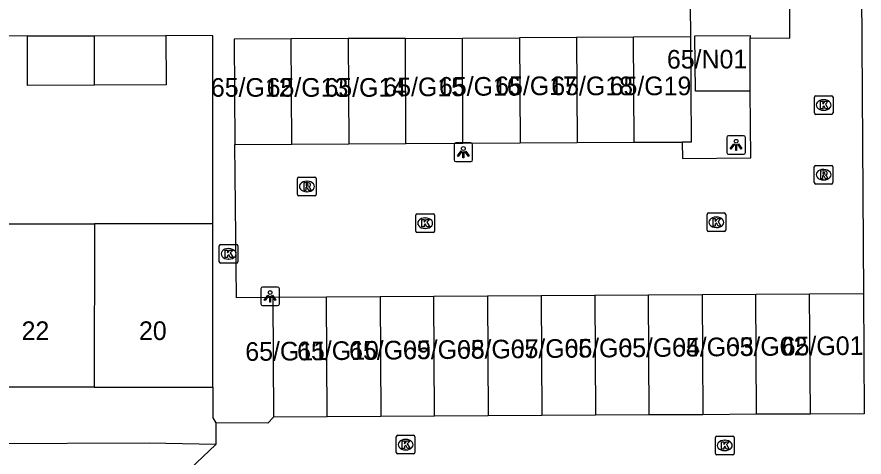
# Model space of a CAD drawing. Extents: x 160732 to 162105, y 387428 to 388479.
# Drawn here: x 161398.36 to 161443.83, y 388169.03 to 388192.64 of the extents above; entities that cross this region are included whole.
import ezdxf

# ---------------------------------------------------------------- set-up
doc = ezdxf.new("R2010")
doc.units = 0
for name, color, linetype in [('IMGEO_Kolk', 7, 'Continuous'), ('IMGEO_Lichtpunt', 7, 'Continuous'), ('IMGEO_Pand', 7, 'Continuous'), ('IMGEO_Pand_nummerreeks', 7, 'Continuous'), ('IMGEO_Rijbaan_lokaal_open', 7, 'Continuous'), ('IMGEO_Rioolput', 7, 'Continuous'), ('IMGEO_Voetpad_open', 7, 'Continuous')]:
    doc.layers.add(name, color=color, linetype=linetype)

msp = doc.modelspace()

# ---------------------------------------------------------------- linework, layer by layer
at = {"layer": 'IMGEO_Kolk'}
for p, q in [((161441.165, 388187.486), (161441.165, 388188.338)), ((161441.24, 388188.412), (161442.092, 388188.412)), ((161442.166, 388188.338), (161442.166, 388187.486)), ((161441.653, 388188.192), (161441.678, 388188.192)), ((161441.676, 388187.632), (161441.651, 388187.632)), ((161442.092, 388187.412), (161441.24, 388187.412)), ((161419.773, 388181.148), (161419.773, 388182)), ((161419.848, 388182.074), (161420.7, 388182.074)), ((161420.774, 388182), (161420.774, 388181.148)), ((161435.401, 388181.195), (161435.401, 388182.047)), ((161435.476, 388182.121), (161436.328, 388182.121)), ((161436.402, 388182.047), (161436.402, 388181.195)), ((161420.261, 388181.854), (161420.286, 388181.854)), ((161435.889, 388181.901), (161435.914, 388181.901)), ((161420.7, 388181.074), (161419.848, 388181.074)), ((161420.284, 388181.294), (161420.259, 388181.294)), ((161436.328, 388181.121), (161435.476, 388181.121)), ((161435.912, 388181.341), (161435.887, 388181.341)), ((161409.221, 388179.503), (161409.221, 388180.355)), ((161409.296, 388180.429), (161410.148, 388180.429)), ((161409.709, 388180.209), (161409.734, 388180.209)), ((161410.222, 388180.355), (161410.222, 388179.503)), ((161410.148, 388179.429), (161409.296, 388179.429)), ((161409.732, 388179.649), (161409.707, 388179.649)), ((161418.798, 388170.195), (161419.65, 388170.195)), ((161435.928, 388170.152), (161436.78, 388170.152)), ((161418.723, 388169.269), (161418.723, 388170.121)), ((161419.211, 388169.975), (161419.236, 388169.975)), ((161419.724, 388170.121), (161419.724, 388169.269)), ((161435.853, 388169.226), (161435.853, 388170.078)), ((161436.341, 388169.932), (161436.366, 388169.932)), ((161436.854, 388170.078), (161436.854, 388169.226)), ((161419.234, 388169.415), (161419.209, 388169.415)), ((161436.364, 388169.372), (161436.339, 388169.372)), ((161419.65, 388169.195), (161418.798, 388169.195)), ((161436.78, 388169.152), (161435.928, 388169.152))]:
    msp.add_line(p, q, dxfattribs=at)
for points in [[(161441.165, 388187.486), (161441.165, 388188.338)], [(161441.24, 388188.412), (161442.092, 388188.412)], [(161442.166, 388188.338), (161442.166, 388187.486)], [(161441.486, 388188.112), (161441.609, 388188.112), (161441.609, 388187.961), (161441.739, 388188.112), (161441.903, 388188.112), (161441.757, 388187.961), (161441.91, 388187.712), (161441.758, 388187.712), (161441.673, 388187.876), (161441.609, 388187.809), (161441.609, 388187.712), (161441.486, 388187.712), (161441.486, 388188.112)], [(161442.092, 388187.412), (161441.24, 388187.412)], [(161419.773, 388181.148), (161419.773, 388182)], [(161419.848, 388182.074), (161420.7, 388182.074)], [(161420.774, 388182), (161420.774, 388181.148)], [(161435.401, 388181.195), (161435.401, 388182.047)], [(161435.476, 388182.121), (161436.328, 388182.121)], [(161436.402, 388182.047), (161436.402, 388181.195)], [(161420.094, 388181.774), (161420.217, 388181.774), (161420.217, 388181.623), (161420.347, 388181.774), (161420.511, 388181.774), (161420.365, 388181.623), (161420.518, 388181.374), (161420.366, 388181.374), (161420.281, 388181.538), (161420.217, 388181.471), (161420.217, 388181.374), (161420.094, 388181.374), (161420.094, 388181.774)], [(161435.722, 388181.821), (161435.845, 388181.821), (161435.845, 388181.67), (161435.975, 388181.821), (161436.139, 388181.821), (161435.993, 388181.67), (161436.146, 388181.421), (161435.994, 388181.421), (161435.909, 388181.585), (161435.845, 388181.518), (161435.845, 388181.421), (161435.722, 388181.421), (161435.722, 388181.821)], [(161420.7, 388181.074), (161419.848, 388181.074)], [(161436.328, 388181.121), (161435.476, 388181.121)], [(161409.221, 388179.503), (161409.221, 388180.355)], [(161409.296, 388180.429), (161410.148, 388180.429)], [(161410.222, 388180.355), (161410.222, 388179.503)], [(161409.542, 388180.129), (161409.665, 388180.129), (161409.665, 388179.978), (161409.795, 388180.129), (161409.959, 388180.129), (161409.813, 388179.978), (161409.966, 388179.729), (161409.814, 388179.729), (161409.729, 388179.893), (161409.665, 388179.826), (161409.665, 388179.729), (161409.542, 388179.729), (161409.542, 388180.129)], [(161410.148, 388179.429), (161409.296, 388179.429)], [(161418.798, 388170.195), (161419.65, 388170.195)], [(161435.928, 388170.152), (161436.78, 388170.152)], [(161418.723, 388169.269), (161418.723, 388170.121)], [(161419.044, 388169.895), (161419.167, 388169.895), (161419.167, 388169.744), (161419.297, 388169.895), (161419.461, 388169.895), (161419.315, 388169.744), (161419.468, 388169.495), (161419.316, 388169.495), (161419.231, 388169.659), (161419.167, 388169.592), (161419.167, 388169.495), (161419.044, 388169.495), (161419.044, 388169.895)], [(161419.724, 388170.121), (161419.724, 388169.269)], [(161435.853, 388169.226), (161435.853, 388170.078)], [(161436.174, 388169.852), (161436.297, 388169.852), (161436.297, 388169.701), (161436.427, 388169.852), (161436.591, 388169.852), (161436.445, 388169.701), (161436.598, 388169.452), (161436.446, 388169.452), (161436.361, 388169.616), (161436.297, 388169.549), (161436.297, 388169.452), (161436.174, 388169.452), (161436.174, 388169.852)], [(161436.854, 388170.078), (161436.854, 388169.226)], [(161419.65, 388169.195), (161418.798, 388169.195)], [(161436.78, 388169.152), (161435.928, 388169.152)]]:
    msp.add_lwpolyline(points, dxfattribs=at)
for centre, start, end in [((161441.242, 388188.336), 91.552, 178.448), ((161441.242, 388188.336), 91.552, 178.448), ((161442.09, 388188.336), 1.552, 88.448), ((161442.09, 388188.336), 1.552, 88.448), ((161441.242, 388187.488), 181.552, 268.448), ((161441.242, 388187.488), 181.552, 268.448), ((161442.09, 388187.488), 271.552, 358.448), ((161442.09, 388187.488), 271.552, 358.448), ((161419.85, 388181.998), 91.552, 178.448), ((161419.85, 388181.998), 91.552, 178.448), ((161420.698, 388181.998), 1.552, 88.448), ((161420.698, 388181.998), 1.552, 88.448), ((161435.478, 388182.045), 91.552, 178.448), ((161435.478, 388182.045), 91.552, 178.448), ((161436.326, 388182.045), 1.552, 88.448), ((161436.326, 388182.045), 1.552, 88.448), ((161419.85, 388181.15), 181.552, 268.448), ((161419.85, 388181.15), 181.552, 268.448), ((161420.698, 388181.15), 271.552, 358.448), ((161420.698, 388181.15), 271.552, 358.448), ((161435.478, 388181.197), 181.552, 268.448), ((161435.478, 388181.197), 181.552, 268.448), ((161436.326, 388181.197), 271.552, 358.448), ((161436.326, 388181.197), 271.552, 358.448), ((161409.298, 388180.353), 91.552, 178.448), ((161409.298, 388180.353), 91.552, 178.448), ((161410.146, 388180.353), 1.552, 88.448), ((161410.146, 388180.353), 1.552, 88.448), ((161409.298, 388179.505), 181.552, 268.448), ((161409.298, 388179.505), 181.552, 268.448), ((161410.146, 388179.505), 271.552, 358.448), ((161410.146, 388179.505), 271.552, 358.448), ((161418.8, 388170.119), 91.552, 178.448), ((161418.8, 388170.119), 91.552, 178.448), ((161419.648, 388170.119), 1.552, 88.448), ((161419.648, 388170.119), 1.552, 88.448), ((161435.93, 388170.076), 91.552, 178.448), ((161435.93, 388170.076), 91.552, 178.448), ((161436.778, 388170.076), 1.552, 88.448), ((161436.778, 388170.076), 1.552, 88.448), ((161418.8, 388169.271), 181.552, 268.448), ((161418.8, 388169.271), 181.552, 268.448), ((161419.648, 388169.271), 271.552, 358.448), ((161419.648, 388169.271), 271.552, 358.448), ((161435.93, 388169.228), 181.552, 268.448), ((161435.93, 388169.228), 181.552, 268.448), ((161436.778, 388169.228), 271.552, 358.448), ((161436.778, 388169.228), 271.552, 358.448)]:
    msp.add_arc(centre, 0.0765, start, end, dxfattribs=at)
for centre, major_axis, ratio, start_param, end_param in [((161441.652, 388187.912), (-0.387, 0.002), 0.722429, 4.712389, 7.853982), ((161441.677, 388187.912), (-0.39, 0.002), 0.717154, 1.570796, 4.712389), ((161420.26, 388181.574), (-0.387, 0.002), 0.722429, 4.712389, 7.853982), ((161420.285, 388181.574), (-0.39, 0.002), 0.717154, 1.570796, 4.712389), ((161435.888, 388181.621), (-0.387, 0.002), 0.722429, 4.712389, 7.853982), ((161435.913, 388181.621), (-0.39, 0.002), 0.717154, 1.570796, 4.712389), ((161409.708, 388179.929), (-0.387, 0.002), 0.722429, 4.712389, 7.853982), ((161409.733, 388179.929), (-0.39, 0.002), 0.717154, 1.570796, 4.712389), ((161419.21, 388169.695), (-0.387, 0.002), 0.722429, 4.712389, 7.853982), ((161419.235, 388169.695), (-0.39, 0.002), 0.717154, 1.570796, 4.712389), ((161436.34, 388169.652), (-0.387, 0.002), 0.722429, 4.712389, 7.853982), ((161436.365, 388169.652), (-0.39, 0.002), 0.717154, 1.570796, 4.712389)]:
    msp.add_ellipse(centre, major_axis=major_axis, ratio=ratio, start_param=start_param, end_param=end_param, dxfattribs=at)
at = {"layer": 'IMGEO_Lichtpunt'}
for p, q in [((161436.462, 388186.173), (161436.462, 388185.366)), ((161436.462, 388186.173), (161436.462, 388185.366)), ((161437.364, 388186.268), (161436.556, 388186.268)), ((161437.364, 388186.268), (161436.556, 388186.268)), ((161437.458, 388185.366), (161437.458, 388186.173)), ((161437.458, 388185.366), (161437.458, 388186.173)), ((161421.824, 388185.782), (161421.824, 388184.975)), ((161421.824, 388185.782), (161421.824, 388184.975)), ((161422.726, 388185.877), (161421.918, 388185.877)), ((161422.726, 388185.877), (161421.918, 388185.877)), ((161422.82, 388184.975), (161422.82, 388185.782)), ((161422.82, 388184.975), (161422.82, 388185.782)), ((161436.556, 388185.272), (161437.364, 388185.272)), ((161436.556, 388185.272), (161437.364, 388185.272)), ((161421.918, 388184.881), (161422.726, 388184.881)), ((161421.918, 388184.881), (161422.726, 388184.881)), ((161411.453, 388178.052), (161411.453, 388177.245)), ((161411.453, 388178.052), (161411.453, 388177.245)), ((161412.355, 388178.147), (161411.547, 388178.147)), ((161412.355, 388178.147), (161411.547, 388178.147)), ((161412.449, 388177.245), (161412.449, 388178.052)), ((161412.449, 388177.245), (161412.449, 388178.052)), ((161411.547, 388177.151), (161412.355, 388177.151)), ((161411.547, 388177.151), (161412.355, 388177.151))]:
    msp.add_line(p, q, dxfattribs=at)
for points in [[(161436.836, 388185.837), (161436.875, 388185.809), (161436.687, 388185.547), (161436.649, 388185.574), (161436.836, 388185.837)], [(161436.938, 388185.789), (161436.985, 388185.789), (161436.985, 388185.467), (161436.938, 388185.467), (161436.938, 388185.789)], [(161437.048, 388185.809), (161437.086, 388185.836), (161437.273, 388185.574), (161437.234, 388185.546), (161437.048, 388185.809)], [(161422.198, 388185.446), (161422.237, 388185.418), (161422.049, 388185.156), (161422.011, 388185.183), (161422.198, 388185.446)], [(161422.3, 388185.398), (161422.347, 388185.398), (161422.347, 388185.076), (161422.3, 388185.076), (161422.3, 388185.398)], [(161422.41, 388185.418), (161422.448, 388185.445), (161422.635, 388185.183), (161422.596, 388185.155), (161422.41, 388185.418)], [(161411.827, 388177.716), (161411.866, 388177.688), (161411.678, 388177.426), (161411.64, 388177.453), (161411.827, 388177.716)], [(161411.929, 388177.668), (161411.976, 388177.668), (161411.976, 388177.346), (161411.929, 388177.346), (161411.929, 388177.668)], [(161412.039, 388177.688), (161412.077, 388177.715), (161412.264, 388177.453), (161412.225, 388177.425), (161412.039, 388177.688)]]:
    msp.add_lwpolyline(points, dxfattribs=at)
for centre in [(161436.961, 388185.971), (161422.323, 388185.58), (161411.952, 388177.85)]:
    msp.add_circle(centre, 0.0994, dxfattribs=at)
for centre, start, end in [((161436.556, 388186.173), 90, 180), ((161436.556, 388186.173), 90, 180), ((161437.364, 388186.173), 0, 90), ((161437.364, 388186.173), 0, 90), ((161421.918, 388185.782), 90, 180), ((161421.918, 388185.782), 90, 180), ((161422.726, 388185.782), 0, 90), ((161422.726, 388185.782), 0, 90), ((161436.556, 388185.366), 180, 270), ((161436.556, 388185.366), 180, 270), ((161437.364, 388185.366), 270, 0), ((161437.364, 388185.366), 270, 360), ((161421.918, 388184.975), 180, 270), ((161421.918, 388184.975), 180, 270), ((161422.726, 388184.975), 270, 0), ((161422.726, 388184.975), 270, 360), ((161411.547, 388178.052), 90, 180), ((161411.547, 388178.052), 90, 180), ((161412.355, 388178.052), 0, 90), ((161412.355, 388178.052), 0, 90), ((161411.547, 388177.245), 180, 270), ((161411.547, 388177.245), 180, 270), ((161412.355, 388177.245), 270, 0), ((161412.355, 388177.245), 270, 360)]:
    msp.add_arc(centre, 0.0946, start, end, dxfattribs=at)
at = {"layer": 'IMGEO_Pand'}
for points in [[(161398.928, 388191.616), (161402.518, 388191.628)], [(161402.518, 388188.979), (161398.937, 388188.967), (161398.928, 388191.616)], [(161402.518, 388191.628), (161406.356, 388191.641)], [(161406.356, 388191.641), (161406.364, 388188.992), (161402.518, 388188.979)], [(161402.518, 388188.979), (161402.518, 388191.628)], [(161422.27, 388191.506), (161425.331, 388191.524)], [(161428.392, 388191.541), (161425.331, 388191.524)], [(161425.331, 388191.524), (161425.363, 388185.877)], [(161431.453, 388191.558), (161428.392, 388191.541)], [(161428.392, 388191.541), (161428.424, 388185.894)], [(161434.514, 388191.575), (161431.453, 388191.558)], [(161431.485, 388185.911), (161431.453, 388191.558)], [(161434.514, 388191.575), (161434.546, 388185.928), (161434.074, 388185.925)], [(161437.716, 388188.662), (161434.774, 388188.656), (161434.753, 388191.629), (161437.72, 388191.636), (161437.72, 388191.51)], [(161413.087, 388191.455), (161410.026, 388191.438), (161410.057, 388185.791)], [(161416.148, 388191.472), (161413.087, 388191.455)], [(161413.119, 388185.808), (161413.087, 388191.455)], [(161419.209, 388191.489), (161416.148, 388191.472)], [(161416.148, 388191.472), (161416.18, 388185.825)], [(161419.209, 388191.489), (161422.27, 388191.506)], [(161419.241, 388185.842), (161419.209, 388191.489)], [(161422.302, 388185.86), (161422.27, 388191.506)], [(161437.716, 388188.662), (161437.72, 388191.51)], [(161410.057, 388185.791), (161413.119, 388185.808)], [(161413.119, 388185.808), (161416.18, 388185.825)], [(161416.18, 388185.825), (161419.241, 388185.842)], [(161419.241, 388185.842), (161422.302, 388185.86)], [(161422.302, 388185.86), (161425.363, 388185.877)], [(161425.363, 388185.877), (161428.424, 388185.894)], [(161428.424, 388185.894), (161431.485, 388185.911)], [(161431.485, 388185.911), (161434.074, 388185.925)], [(161396.27, 388181.545), (161402.517, 388181.546)], [(161402.517, 388181.546), (161402.516, 388172.786)], [(161408.881, 388181.547), (161402.517, 388181.546)], [(161408.883, 388172.787), (161408.881, 388181.547)], [(161414.97, 388177.61), (161412.088, 388177.593)], [(161412.088, 388177.593), (161412.126, 388171.166)], [(161417.852, 388177.627), (161414.97, 388177.61)], [(161415.008, 388171.183), (161414.97, 388177.61)], [(161420.734, 388177.644), (161417.852, 388177.627)], [(161417.852, 388177.627), (161417.89, 388171.2)], [(161423.616, 388177.661), (161420.734, 388177.644)], [(161420.772, 388171.218), (161420.734, 388177.644)], [(161426.498, 388177.678), (161423.616, 388177.661)], [(161423.616, 388177.661), (161423.654, 388171.235)], [(161429.381, 388177.696), (161426.498, 388177.678)], [(161426.498, 388177.678), (161426.537, 388171.252)], [(161432.263, 388177.713), (161429.381, 388177.696)], [(161429.381, 388177.696), (161429.419, 388171.269)], [(161435.145, 388177.73), (161432.263, 388177.713)], [(161432.301, 388171.286), (161432.263, 388177.713)], [(161438.027, 388177.747), (161435.145, 388177.73)], [(161435.145, 388177.73), (161435.183, 388171.303)], [(161440.909, 388177.764), (161438.027, 388177.747)], [(161438.065, 388171.321), (161438.027, 388177.747)], [(161443.791, 388177.781), (161440.909, 388177.764)], [(161440.947, 388171.338), (161440.909, 388177.764)], [(161443.791, 388177.781), (161443.829, 388171.355), (161440.947, 388171.338)], [(161402.516, 388172.786), (161396.269, 388172.785)], [(161402.516, 388172.786), (161408.883, 388172.787)], [(161415.008, 388171.183), (161412.126, 388171.166)], [(161417.89, 388171.2), (161415.008, 388171.183)], [(161420.772, 388171.218), (161417.89, 388171.2)], [(161423.654, 388171.235), (161420.772, 388171.218)], [(161426.537, 388171.252), (161423.654, 388171.235)], [(161429.419, 388171.269), (161426.537, 388171.252)], [(161432.301, 388171.286), (161429.419, 388171.269)], [(161435.183, 388171.303), (161432.301, 388171.286)], [(161438.065, 388171.321), (161435.183, 388171.303)], [(161440.947, 388171.338), (161438.065, 388171.321)]]:
    msp.add_lwpolyline(points, dxfattribs=at)
at = {"layer": 'IMGEO_Rijbaan_lokaal_open'}
for points in [[(161437.72, 388191.51), (161439.838, 388191.5), (161439.763, 388215.459)], [(161443.551, 388215.495), (161443.791, 388177.781)], [(161434.074, 388185.925), (161434.084, 388185.05), (161437.754, 388185.087), (161437.716, 388188.662)], [(161412.088, 388177.593), (161410.154, 388177.568), (161410.057, 388185.791)]]:
    msp.add_lwpolyline(points, dxfattribs=at)
at = {"layer": 'IMGEO_Rioolput'}
for p, q in [((161441.158, 388183.749), (161441.158, 388184.601)), ((161441.233, 388184.675), (161442.085, 388184.675)), ((161441.646, 388184.455), (161441.671, 388184.455)), ((161442.159, 388184.601), (161442.159, 388183.749)), ((161413.423, 388183.116), (161413.423, 388183.968)), ((161413.498, 388184.042), (161414.35, 388184.042)), ((161413.911, 388183.822), (161413.936, 388183.822)), ((161414.424, 388183.968), (161414.424, 388183.116)), ((161441.669, 388183.895), (161441.644, 388183.895)), ((161442.085, 388183.675), (161441.233, 388183.675)), ((161414.35, 388183.042), (161413.498, 388183.042)), ((161413.934, 388183.262), (161413.909, 388183.262))]:
    msp.add_line(p, q, dxfattribs=at)
for points in [[(161441.158, 388183.749), (161441.158, 388184.601)], [(161441.233, 388184.675), (161442.085, 388184.675)], [(161441.747, 388184.373), (161441.495, 388184.375), (161441.495, 388183.975)], [(161441.673, 388184.294), (161441.619, 388184.294), (161441.619, 388184.213)], [(161442.159, 388184.601), (161442.159, 388183.749)], [(161413.423, 388183.116), (161413.423, 388183.968)], [(161413.498, 388184.042), (161414.35, 388184.042)], [(161414.424, 388183.968), (161414.424, 388183.116)], [(161441.495, 388183.975), (161441.619, 388183.975), (161441.619, 388184.137), (161441.63, 388184.137)], [(161441.619, 388184.213), (161441.671, 388184.213)], [(161441.677, 388184.108), (161441.748, 388183.975), (161441.888, 388183.975), (161441.823, 388184.101)], [(161414.012, 388183.74), (161413.76, 388183.742), (161413.76, 388183.342)], [(161413.76, 388183.342), (161413.884, 388183.342), (161413.884, 388183.504), (161413.895, 388183.504)], [(161413.938, 388183.661), (161413.884, 388183.661), (161413.884, 388183.58)], [(161413.884, 388183.58), (161413.936, 388183.58)], [(161413.942, 388183.475), (161414.013, 388183.342), (161414.153, 388183.342), (161414.088, 388183.468)], [(161442.085, 388183.675), (161441.233, 388183.675)], [(161414.35, 388183.042), (161413.498, 388183.042)]]:
    msp.add_lwpolyline(points, dxfattribs=at)
for centre, radius, start, end in [((161441.235, 388184.599), 0.0765, 91.552, 178.448), ((161441.235, 388184.599), 0.0765, 91.552, 178.448), ((161441.679, 388184.198), 0.0964, 77.0061, 93.1865), ((161441.693, 388184.255), 0.0378, 276.6634, 79.6772), ((161441.746, 388184.263), 0.109, 350.3612, 89.416), ((161441.744, 388184.263), 0.112, 277.5842, 350.9817), ((161442.083, 388184.599), 0.0765, 1.552, 88.448), ((161442.083, 388184.599), 0.0765, 1.552, 88.448), ((161413.5, 388183.966), 0.0765, 91.552, 178.448), ((161413.5, 388183.966), 0.0765, 91.552, 178.448), ((161414.348, 388183.966), 0.0765, 1.552, 88.448), ((161414.348, 388183.966), 0.0765, 1.552, 88.448), ((161441.629, 388184.084), 0.0533, 26.0293, 88.6989), ((161441.655, 388184.402), 0.19, 274.7715, 282.9687), ((161441.728, 388184.048), 0.108, 29.5134, 73.7905), ((161413.894, 388183.451), 0.0533, 26.0293, 88.6989), ((161413.92, 388183.769), 0.19, 274.7715, 282.9687), ((161413.944, 388183.565), 0.0964, 77.0061, 93.1865), ((161413.958, 388183.622), 0.0378, 276.6634, 79.6772), ((161414.011, 388183.63), 0.109, 350.3612, 89.416), ((161414.009, 388183.63), 0.112, 277.5842, 350.9817), ((161413.993, 388183.415), 0.108, 29.5134, 73.7905), ((161441.235, 388183.751), 0.0765, 181.552, 268.448), ((161441.235, 388183.751), 0.0765, 181.552, 268.448), ((161442.083, 388183.751), 0.0765, 271.552, 358.448), ((161442.083, 388183.751), 0.0765, 271.552, 358.448), ((161413.5, 388183.118), 0.0765, 181.552, 268.448), ((161413.5, 388183.118), 0.0765, 181.552, 268.448), ((161414.348, 388183.118), 0.0765, 271.552, 358.448), ((161414.348, 388183.118), 0.0765, 271.552, 358.448)]:
    msp.add_arc(centre, radius, start, end, dxfattribs=at)
for centre, major_axis, ratio, start_param, end_param in [((161441.645, 388184.175), (-0.387, 0.002), 0.722429, 4.712389, 7.853982), ((161441.67, 388184.175), (-0.39, 0.002), 0.717154, 1.570796, 4.712389), ((161413.91, 388183.542), (-0.387, 0.002), 0.722429, 4.712389, 7.853982), ((161413.935, 388183.542), (-0.39, 0.002), 0.717154, 1.570796, 4.712389)]:
    msp.add_ellipse(centre, major_axis=major_axis, ratio=ratio, start_param=start_param, end_param=end_param, dxfattribs=at)
at = {"layer": 'IMGEO_Voetpad_open'}
for points in [[(161434.504, 388193.276), (161434.514, 388191.575)], [(161398.928, 388191.616), (161396.039, 388191.612)], [(161408.881, 388181.547), (161408.88, 388185.784), (161408.879, 388191.627), (161406.356, 388191.641)], [(161408.883, 388172.787), (161408.884, 388171.141), (161409.034, 388170.858)], [(161412.126, 388171.166), (161411.833, 388170.85), (161409.034, 388170.858)], [(161409.034, 388170.858), (161409.041, 388169.711)], [(161409.041, 388169.711), (161405.464, 388169.779), (161379.092, 388169.667)], [(161409.041, 388169.711), (161405.936, 388166.777)]]:
    msp.add_lwpolyline(points, dxfattribs=at)

# ---------------------------------------------------------------- texts
at = {"layer": 'IMGEO_Pand_nummerreeks'}
for s, rotation, p in [('65/N01', 0.2107, (161433.25, 388189.864)), ('22', 0.0073, (161398.612, 388175.306)), ('20', 0.0073, (161404.912, 388175.307)), ('65/G11', 0.5635, (161410.623, 388174.186)), ('65/G10', 0.5635, (161413.405, 388174.214)), ('65/G09', 0.5635, (161416.195, 388174.241)), ('65/G08', 0.5635, (161419.09, 388174.27)), ('65/G07', 0.5635, (161421.975, 388174.298)), ('65/G06', 0.5635, (161424.863, 388174.327)), ('65/G05', 0.5635, (161427.751, 388174.355)), ('65/G04', 0.5635, (161430.64, 388174.383)), ('65/G03', 0.5635, (161433.528, 388174.412)), ('65/G02', 0.5635, (161436.41, 388174.44)), ('65/G01', 0.5635, (161439.415, 388174.47))]:
    msp.add_text(s, height=1, rotation=rotation, dxfattribs=at).set_placement(p)
for s, p in [('65/G12', (161408.771, 388188.356)), ('65/G13', (161411.765, 388188.356)), ('65/G14', (161414.867, 388188.356)), ('65/G15', (161418.027, 388188.385)), ('65/G16', (161421.014, 388188.413)), ('65/G17', (161424.031, 388188.442)), ('65/G18', (161427.041, 388188.437)), ('65/G19', (161430.173, 388188.437))]:
    msp.add_text(s, height=1, dxfattribs=at).set_placement(p)

doc.saveas('drawing.dxf')
